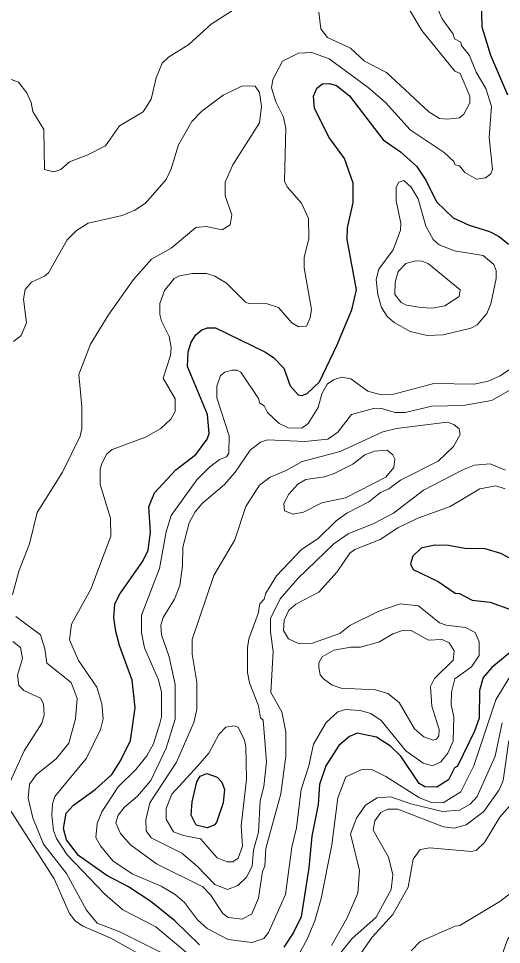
# Model space of a CAD drawing. Extents: x 577 to 602.9, y 7483.8 to 7511.6.
# Drawn here: x 589.93 to 590.931, y 7485.866 to 7487.785 of the extents above; entities that cross this region are included whole.
import ezdxf

# ---------------------------------------------------------------- set-up
doc = ezdxf.new("R2010")
doc.units = 0
doc.header["$LTSCALE"] = 0.032
doc.layers.add('1', color=7, linetype='Continuous', lineweight=25)
doc.layers.add('2', color=7, linetype='Continuous', lineweight=13)

msp = doc.modelspace()

# ---------------------------------------------------------------- linework, layer by layer
at = {"layer": '1'}
for points in [[(590.9445, 7487.6268), (590.9095, 7487.7087), (590.8912, 7487.7676), (590.8896, 7487.8209)], [(590.4801, 7487.0607), (590.4928, 7487.0241), (590.5095, 7487.0058), (590.5175, 7487.0042), (590.5286, 7487.0082), (590.554, 7487.0328), (590.5898, 7487.1076), (590.6208, 7487.1815), (590.6304, 7487.2229), (590.6113, 7487.3278), (590.6121, 7487.3517), (590.624, 7487.4042), (590.624, 7487.4439), (590.6057, 7487.4956), (590.5739, 7487.5386), (590.5437, 7487.599), (590.5413, 7487.6244), (590.5485, 7487.6411), (590.5604, 7487.6499), (590.5739, 7487.6507), (590.589, 7487.6467), (590.6161, 7487.6252), (590.686, 7487.5338), (590.7218, 7487.5091), (590.7552, 7487.4797), (590.7743, 7487.4503), (590.7966, 7487.4058), (590.8308, 7487.3724), (590.8641, 7487.3573), (590.9063, 7487.3438), (590.9262, 7487.3334), (590.9461, 7487.3175)], [(590.3051, 7485.8655), (590.2542, 7485.9156), (590.2042, 7485.9554), (590.158, 7485.9856), (590.1127, 7486.0094), (590.0539, 7486.0508), (590.0292, 7486.0834), (590.0229, 7486.1065), (590.0284, 7486.1383), (590.0435, 7486.155), (590.0889, 7486.1876), (590.123, 7486.2186), (590.1413, 7486.2472), (590.162, 7486.2893), (590.1716, 7486.3569), (590.1652, 7486.4142), (590.1389, 7486.4858), (590.1318, 7486.5152), (590.1278, 7486.5438), (590.1294, 7486.5716), (590.1389, 7486.5915), (590.1875, 7486.6607), (590.1986, 7486.6838), (590.2034, 7486.7211), (590.2002, 7486.7736), (590.2121, 7486.8022), (590.2558, 7486.8499), (590.2972, 7486.8818), (590.321, 7486.9136), (590.325, 7486.9255), (590.3218, 7486.9645), (590.2805, 7487.0646), (590.2813, 7487.0949), (590.2876, 7487.1147), (590.2972, 7487.1299), (590.3099, 7487.1402), (590.3218, 7487.1442), (590.3385, 7487.1442), (590.4403, 7487.0949), (590.4586, 7487.0829), (590.4801, 7487.0607)], [(590.9826, 7486.6488), (590.9301, 7486.6766), (590.8975, 7486.6861), (590.8554, 7486.6869), (590.8212, 7486.6933), (590.7926, 7486.6941), (590.7648, 7486.6877), (590.7473, 7486.671), (590.7425, 7486.6551), (590.7481, 7486.6432), (590.7997, 7486.6186), (590.8355, 7486.5947), (590.8443, 7486.5939), (590.8705, 7486.5796), (590.9079, 7486.5756), (590.95, 7486.5605)], [(590.9508, 7486.473), (590.9111, 7486.4404), (590.8936, 7486.4198), (590.8856, 7486.3927), (590.8848, 7486.3355), (590.8753, 7486.3084), (590.8403, 7486.2361), (590.8339, 7486.2321), (590.8212, 7486.2074), (590.7974, 7486.1923), (590.7727, 7486.1931), (590.7608, 7486.2003), (590.7226, 7486.2567), (590.7011, 7486.2774), (590.6725, 7486.2957), (590.632, 7486.3045), (590.6161, 7486.2973), (590.5938, 7486.279), (590.5668, 7486.2369), (590.554, 7486.1979), (590.5509, 7486.1566), (590.5381, 7486.0906), (590.5318, 7486.0254), (590.5159, 7485.9236), (590.5, 7485.891), (590.4801, 7485.8607)]]:
    msp.add_lwpolyline(points, dxfattribs=at)
msp.add_lwpolyline([(590.2902, 7486.1619), (590.2996, 7486.2035), (590.3067, 7486.2154), (590.3202, 7486.221), (590.3417, 7486.213), (590.3513, 7486.2027), (590.3568, 7486.1876), (590.3544, 7486.1597), (590.3401, 7486.1192), (590.3354, 7486.1136), (590.321, 7486.108), (590.298, 7486.1136), (590.2876, 7486.1343)], close=True, dxfattribs=at)
at = {"layer": '2'}
for points in [[(590.8991, 7487.6404), (590.8785, 7487.6745), (590.8649, 7487.7087), (590.8482, 7487.7294), (590.8467, 7487.7366), (590.8339, 7487.7437), (590.8308, 7487.7533), (590.8085, 7487.7851), (590.791, 7487.8232)], [(590.391, 7487.8129), (590.329, 7487.7739), (590.2829, 7487.7318), (590.2407, 7487.7056), (590.228, 7487.6928), (590.2153, 7487.6626), (590.2049, 7487.6181), (590.1882, 7487.5918), (590.1389, 7487.5632), (590.1103, 7487.5219), (590.0737, 7487.5028), (590.0356, 7487.4885), (590.0173, 7487.4726), (590.003, 7487.4678), (589.9839, 7487.4726), (589.9823, 7487.5553), (589.9592, 7487.5926), (589.9561, 7487.6117), (589.9473, 7487.6316), (589.9298, 7487.6539), (589.9012, 7487.6642)], [(590.7385, 7487.8073), (590.7663, 7487.7604), (590.8347, 7487.6761), (590.8459, 7487.6714), (590.8657, 7487.6244), (590.8657, 7487.6109), (590.853, 7487.5871), (590.8443, 7487.5799), (590.8188, 7487.5767), (590.8029, 7487.5783), (590.7807, 7487.5918), (590.6932, 7487.6738), (590.6471, 7487.6968), (590.6184, 7487.7238), (590.5707, 7487.7461), (590.5564, 7487.7644), (590.5524, 7487.7986)], [(590.3004, 7485.8313), (590.2145, 7485.9029), (590.1461, 7485.9379), (590.1079, 7485.9713), (590.0308, 7486.0524), (590.0085, 7486.0858), (590.0022, 7486.1025), (589.999, 7486.1343), (590.0006, 7486.1581), (590.0054, 7486.1733), (590.0706, 7486.2528), (590.1, 7486.3116), (590.1056, 7486.3339), (590.1024, 7486.3649), (590.092, 7486.3999), (590.0539, 7486.4547), (590.0356, 7486.4977), (590.0396, 7486.5303), (590.0801, 7486.6026), (590.1215, 7486.7124), (590.1207, 7486.7498), (590.0992, 7486.8197), (590.0992, 7486.8515), (590.1024, 7486.8635), (590.1127, 7486.8833), (590.1238, 7486.8921), (590.193, 7486.9175), (590.2248, 7486.9358), (590.2455, 7486.9549), (590.255, 7486.9708), (590.255, 7486.9971), (590.2296, 7487.04), (590.2447, 7487.0869), (590.2463, 7487.1036), (590.2423, 7487.1267), (590.2264, 7487.1585), (590.2232, 7487.172), (590.2232, 7487.1951), (590.2328, 7487.2221), (590.2527, 7487.2467), (590.2638, 7487.2523), (590.2908, 7487.2571), (590.3195, 7487.2571), (590.3369, 7487.2515), (590.3608, 7487.2372), (590.4006, 7487.1974), (590.4093, 7487.1943), (590.4435, 7487.1951), (590.4689, 7487.1863), (590.4968, 7487.1545), (590.5103, 7487.1465), (590.527, 7487.1481), (590.5349, 7487.1648), (590.5373, 7487.1823), (590.5222, 7487.269), (590.5222, 7487.2905), (590.5318, 7487.3294), (590.531, 7487.3708), (590.5167, 7487.4026), (590.4872, 7487.4368), (590.4817, 7487.4487), (590.4841, 7487.5585), (590.4793, 7487.5807), (590.4634, 7487.6125), (590.4546, 7487.6419), (590.457, 7487.6594), (590.4769, 7487.6968), (590.5103, 7487.7135), (590.5381, 7487.7151), (590.5739, 7487.7016), (590.655, 7487.6427), (590.6908, 7487.6117), (590.7417, 7487.5545), (590.8125, 7487.5076), (590.8323, 7487.4893), (590.8355, 7487.4821), (590.8443, 7487.4805), (590.8554, 7487.4662), (590.8793, 7487.4527), (590.8983, 7487.4551), (590.9095, 7487.4638), (590.9127, 7487.4734), (590.9055, 7487.5386), (590.9103, 7487.603), (590.8991, 7487.6404)], [(589.9195, 7487.1163), (589.9354, 7487.1283), (589.9465, 7487.1545), (589.9402, 7487.2038), (589.9433, 7487.2237), (589.9569, 7487.2388), (589.9839, 7487.2515), (589.9918, 7487.2587), (590.0308, 7487.3271), (590.0499, 7487.3461), (590.0745, 7487.3612), (590.1445, 7487.3772), (590.1708, 7487.3883), (590.193, 7487.4026), (590.236, 7487.4519), (590.2455, 7487.4718), (590.2614, 7487.5235), (590.2892, 7487.572), (590.3099, 7487.5934), (590.3544, 7487.6268), (590.3942, 7487.6459), (590.4204, 7487.6451), (590.4292, 7487.6324), (590.434, 7487.603), (590.4292, 7487.5696), (590.3743, 7487.4821), (590.3584, 7487.4463), (590.3584, 7487.4177), (590.3719, 7487.3787), (590.3688, 7487.3581), (590.3521, 7487.3477), (590.3187, 7487.3541), (590.2972, 7487.3525), (590.2463, 7487.3096), (590.2057, 7487.2865), (590.1684, 7487.2444), (590.1167, 7487.1712), (590.0793, 7487.1108), (590.0547, 7487.0479), (590.061, 7486.9812), (590.061, 7486.9358), (590.0578, 7486.9199), (590.0213, 7486.8452), (589.9688, 7486.7617), (589.9529, 7486.6965), (589.9306, 7486.64), (589.9171, 7486.5907)], [(590.5524, 7486.5963), (590.5047, 7486.5716), (590.4904, 7486.5589), (590.4809, 7486.5382), (590.4793, 7486.5168), (590.4896, 7486.5001), (590.5119, 7486.4897), (590.5397, 7486.4905), (590.5962, 7486.511), (590.6167, 7486.5272), (590.6773, 7486.5573), (590.721, 7486.5724), (590.7592, 7486.5685), (590.8029, 7486.5327), (590.8164, 7486.5279), (590.857, 7486.5231), (590.8769, 7486.5128), (590.8848, 7486.4937), (590.8848, 7486.4651), (590.8689, 7486.442), (590.8347, 7486.4166), (590.8276, 7486.3895), (590.8268, 7486.3633), (590.8323, 7486.3379), (590.8308, 7486.2878), (590.8204, 7486.2631), (590.8053, 7486.2448), (590.7886, 7486.2369), (590.7687, 7486.2424), (590.7329, 7486.2679), (590.6821, 7486.3307), (590.6606, 7486.345), (590.6383, 7486.3514), (590.6081, 7486.353), (590.5922, 7486.3482), (590.5675, 7486.3267), (590.5413, 7486.2814), (590.5318, 7486.2369), (590.5159, 7486.1876), (590.5063, 7486.108), (590.4968, 7486.0683), (590.4833, 7485.9697), (590.4483, 7485.891), (590.4387, 7485.879), (590.4133, 7485.8703), (590.3648, 7485.8767), (590.321, 7485.8997), (590.3012, 7485.9172), (590.2741, 7485.953), (590.255, 7485.9697), (590.2256, 7485.9872), (590.1652, 7486.0126), (590.1254, 7486.0397), (590.1, 7486.0707), (590.0904, 7486.0882), (590.0928, 7486.1168), (590.1024, 7486.1414), (590.1366, 7486.1931), (590.1731, 7486.2289), (590.1962, 7486.2575), (590.2097, 7486.2822), (590.2232, 7486.3243), (590.2264, 7486.3379), (590.2264, 7486.3895), (590.2201, 7486.415), (590.1914, 7486.481), (590.1851, 7486.512), (590.1851, 7486.5486), (590.2224, 7486.6456), (590.236, 7486.7219), (590.2463, 7486.7553), (590.2996, 7486.8293), (590.3258, 7486.8555), (590.3465, 7486.8714), (590.3608, 7486.877), (590.3656, 7486.8849), (590.3664, 7486.9207), (590.3409, 7486.9994), (590.3409, 7487.0233), (590.3489, 7487.0456), (590.3576, 7487.0527), (590.3719, 7487.0567), (590.3831, 7487.0567), (590.391, 7487.0527), (590.4276, 7486.9979), (590.43, 7486.9883), (590.4395, 7486.9827), (590.4459, 7486.9692), (590.4705, 7486.9462), (590.4888, 7486.9374), (590.5175, 7486.9366), (590.5302, 7486.9462), (590.5509, 7486.9796), (590.5588, 7487.0074)], [(590.5588, 7487.0074), (590.5699, 7487.0273), (590.5827, 7487.0368), (590.5994, 7487.0424), (590.6192, 7487.0384), (590.6542, 7487.013), (590.6821, 7487.0058), (590.7083, 7487.0066), (590.791, 7487.0289), (590.8745, 7487.0273), (590.9039, 7487.0336), (590.9286, 7487.0448), (590.9524, 7487.0607)], [(590.9779, 7487.032), (590.9103, 7486.9939), (590.8522, 7486.9835), (590.787, 7486.9819), (590.7314, 7486.9692), (590.7107, 7486.9692), (590.6805, 7486.978), (590.6662, 7486.9772), (590.62, 7486.9645), (590.5922, 7486.9279), (590.5715, 7486.9136), (590.5238, 7486.9088), (590.4459, 7486.912), (590.4316, 7486.9072), (590.4101, 7486.8905), (590.3791, 7486.8452), (590.3568, 7486.8197), (590.3107, 7486.78), (590.2964, 7486.7633), (590.2837, 7486.7402), (590.2709, 7486.6901), (590.2702, 7486.6512), (590.2646, 7486.6106), (590.2535, 7486.582), (590.2296, 7486.5438), (590.2248, 7486.5279), (590.2264, 7486.508), (590.2423, 7486.4627), (590.255, 7486.4054), (590.255, 7486.3331), (590.236, 7486.2734), (590.2042, 7486.2059), (590.1763, 7486.174), (590.1493, 7486.151), (590.1366, 7486.1343), (590.1318, 7486.1184), (590.1413, 7486.0961), (590.162, 7486.0731), (590.2161, 7486.0333), (590.3123, 7485.9856), (590.3282, 7485.9689), (590.3536, 7485.9307), (590.3648, 7485.922)], [(590.3648, 7485.922), (590.3934, 7485.9188), (590.4133, 7485.9299), (590.4276, 7485.9625), (590.4355, 7486.0174), (590.4403, 7486.0285), (590.4427, 7486.0651), (590.4737, 7486.1788), (590.4841, 7486.2567), (590.4841, 7486.3068), (590.4761, 7486.3482), (590.453, 7486.3887), (590.4578, 7486.4738), (590.4522, 7486.5144), (590.4522, 7486.5422), (590.4721, 7486.5828), (590.5087, 7486.6249), (590.5835, 7486.6965), (590.6137, 7486.7172), (590.6669, 7486.7386), (590.7075, 7486.7601), (590.7695, 7486.8078), (590.8514, 7486.8499), (590.8753, 7486.8595), (590.9079, 7486.8627), (590.9397, 7486.8492)], [(590.9389, 7486.811), (590.9198, 7486.8166), (590.8864, 7486.811), (590.8252, 7486.7744), (590.7576, 7486.7498), (590.7162, 7486.7299), (590.6797, 7486.706), (590.6272, 7486.6853), (590.6168, 7486.6774), (590.5906, 7486.6384), (590.5524, 7486.5963)], [(589.9243, 7486.5462), (589.9751, 7486.508), (589.9847, 7486.4794), (589.9887, 7486.4492), (590.0388, 7486.4094), (590.0515, 7486.376), (590.0483, 7486.3339)], [(591.0057, 7486.516), (590.9198, 7486.3736), (590.8737, 7486.2369), (590.8467, 7486.1828), (590.8101, 7486.1597), (590.7862, 7486.1605), (590.7616, 7486.1701)], [(589.9115, 7486.2019), (589.9417, 7486.2679), (589.9783, 7486.3251), (589.9831, 7486.3426), (589.9815, 7486.3649), (589.9751, 7486.3768), (589.941, 7486.3927), (589.9306, 7486.4031), (589.9274, 7486.4245), (589.9378, 7486.4587), (589.9338, 7486.4818), (589.9179, 7486.4945)], [(590.0483, 7486.3339), (590.034, 7486.2838), (590.0077, 7486.2512), (589.9672, 7486.2186), (589.9529, 7486.1987), (589.9497, 7486.1693), (589.9592, 7486.1287), (589.9815, 7486.0739), (590.0292, 7486.0134), (590.0706, 7485.9371), (590.0928, 7485.9108), (590.1397, 7485.8926), (590.2272, 7485.8488)], [(590.5787, 7485.8639), (590.6105, 7485.9204), (590.6335, 7485.9729), (590.6367, 7486.0198), (590.6184, 7486.0953), (590.6304, 7486.1279), (590.6495, 7486.155), (590.6733, 7486.1701), (590.7019, 7486.1725), (590.7433, 7486.1581), (590.8093, 7486.1422), (590.8443, 7486.1446), (590.8665, 7486.1574), (590.8808, 7486.1733), (590.9182, 7486.2567), (590.9325, 7486.3259)], [(590.9468, 7486.2893), (590.9349, 7486.2059), (590.9262, 7486.1868), (590.8944, 7486.1422), (590.8578, 7486.1144), (590.8331, 7486.1073), (590.8109, 7486.1104), (590.7162, 7486.147), (590.6956, 7486.147), (590.6813, 7486.1399), (590.6685, 7486.1224), (590.6654, 7486.1033), (590.6972, 7486.0476), (590.7059, 7486.011), (590.7027, 7485.98), (590.6717, 7485.9228), (590.6208, 7485.8782), (590.5954, 7485.8464)], [(590.7616, 7486.1701), (590.6916, 7486.2146), (590.6638, 7486.2281), (590.6415, 7486.2289), (590.6089, 7486.2138), (590.5922, 7486.1701), (590.5795, 7486.0731), (590.5572, 7485.9617), (590.5445, 7485.9156), (590.5286, 7485.8774), (590.5095, 7485.8433)], [(590.9468, 7486.1518), (590.9278, 7486.1303), (590.896, 7486.0778), (590.8793, 7486.0619), (590.8689, 7486.0587), (590.783, 7486.0667), (590.7624, 7486.0635), (590.7481, 7486.0428), (590.7377, 7485.9848), (590.7059, 7485.9283), (590.663, 7485.8814), (590.6351, 7485.8409)], [(590.1795, 7485.8472), (590.1199, 7485.8798), (590.0634, 7485.9045), (590.0475, 7485.9156), (590.0356, 7485.9307), (590.0038, 7486.0023), (589.9115, 7486.1462)], [(590.7441, 7485.8528), (590.7624, 7485.8727), (590.8355, 7485.9045), (590.8451, 7485.9053), (590.9278, 7485.9554), (590.9675, 7485.9856), (590.981, 7485.988), (590.9882, 7485.984), (590.9946, 7485.9721), (590.9946, 7485.9586), (590.9882, 7485.9395), (590.9723, 7485.9116), (590.9445, 7485.8782), (590.9325, 7485.8456)]]:
    msp.add_lwpolyline(points, dxfattribs=at)
for points in [[(590.7091, 7487.1553), (590.7417, 7487.137), (590.7775, 7487.1283), (590.8101, 7487.1299), (590.8681, 7487.1434), (590.8808, 7487.1505), (590.9007, 7487.1744), (590.9095, 7487.1943), (590.9206, 7487.2467), (590.9206, 7487.2634), (590.9158, 7487.2754), (590.8936, 7487.2945), (590.8339, 7487.304), (590.8021, 7487.3167), (590.7894, 7487.3278), (590.7743, 7487.3549), (590.7584, 7487.4121), (590.7441, 7487.436), (590.729, 7487.4495), (590.7186, 7487.4463), (590.7131, 7487.436), (590.7131, 7487.4074), (590.7226, 7487.3612), (590.7218, 7487.3469), (590.7067, 7487.3064), (590.6773, 7487.2658), (590.6717, 7487.2444), (590.6749, 7487.2133), (590.6828, 7487.1863), (590.694, 7487.168)], [(590.7648, 7487.1863), (590.787, 7487.1855), (590.8141, 7487.1903), (590.8435, 7487.2094), (590.8459, 7487.2229), (590.7799, 7487.277), (590.7671, 7487.2825), (590.7528, 7487.2833), (590.7329, 7487.2778), (590.717, 7487.2611), (590.7107, 7487.2388), (590.7099, 7487.2133), (590.7234, 7487.1966), (590.7345, 7487.1911)], [(590.8188, 7486.9486), (590.7139, 7486.9358), (590.6852, 7486.9287), (590.597, 7486.8881), (590.5182, 7486.8674), (590.4849, 7486.8484), (590.4515, 7486.8348), (590.4292, 7486.8181), (590.4014, 7486.7744), (590.3783, 7486.7052), (590.3346, 7486.6313), (590.29, 7486.4985), (590.29, 7486.4683), (590.2996, 7486.4102), (590.2996, 7486.353), (590.2932, 7486.3267), (590.2574, 7486.244), (590.2018, 7486.1597), (590.1938, 7486.1247), (590.1946, 7486.1017), (590.2049, 7486.0874), (590.2686, 7486.0556), (590.3004, 7486.0285), (590.3369, 7485.9904), (590.3632, 7485.98), (590.3847, 7485.9888), (590.4029, 7486.0055), (590.4141, 7486.0285), (590.4173, 7486.0619), (590.4276, 7486.0993), (590.4308, 7486.1637), (590.4387, 7486.1939), (590.4443, 7486.2448), (590.437, 7486.3311), (590.4316, 7486.3363), (590.4276, 7486.3609), (590.4085, 7486.4086), (590.4045, 7486.4301), (590.4045, 7486.481), (590.4077, 7486.5001), (590.4268, 7486.5526), (590.43, 7486.5724), (590.4395, 7486.582), (590.4427, 7486.5947), (590.465, 7486.6305), (590.5159, 7486.6846), (590.5516, 7486.7084), (590.5882, 7486.7442), (590.6105, 7486.7601), (590.6566, 7486.7839), (590.6805, 7486.803), (590.698, 7486.811), (590.7218, 7486.8285), (590.7997, 7486.8682), (590.8315, 7486.8985), (590.8459, 7486.9231), (590.8435, 7486.935), (590.8323, 7486.9438)], [(590.6677, 7486.8889), (590.694, 7486.8905), (590.7059, 7486.881), (590.7099, 7486.873), (590.7083, 7486.8547), (590.6916, 7486.8348), (590.6081, 7486.7919), (590.5588, 7486.7816), (590.5206, 7486.7625), (590.4992, 7486.7585), (590.4817, 7486.7649), (590.4801, 7486.78), (590.4904, 7486.7999), (590.5087, 7486.8205), (590.5254, 7486.8301), (590.5644, 7486.8356), (590.5842, 7486.8428), (590.6232, 7486.8619), (590.6479, 7486.881)], [(590.6192, 7486.4826), (590.5835, 7486.4762), (590.5596, 7486.4627), (590.5524, 7486.45), (590.5524, 7486.4404), (590.5556, 7486.4253), (590.562, 7486.4166), (590.5803, 7486.4039), (590.5986, 7486.3975), (590.6701, 7486.3943), (590.6956, 7486.3864), (590.7194, 7486.3681), (590.7512, 7486.3132), (590.7703, 7486.2965), (590.7894, 7486.2901), (590.7966, 7486.2917), (590.8013, 7486.2989), (590.8021, 7486.3116), (590.787, 7486.3601), (590.7838, 7486.4007), (590.7926, 7486.4174), (590.8308, 7486.4555), (590.8331, 7486.4746), (590.8228, 7486.4913), (590.8085, 7486.4985), (590.7799, 7486.4969), (590.7425, 7486.5176), (590.7258, 7486.5168), (590.7059, 7486.5104), (590.6781, 7486.4937), (590.6391, 7486.4826)], [(590.302, 7486.2369), (590.3242, 7486.2631), (590.3449, 7486.3013), (590.36, 7486.3164), (590.3767, 7486.3196), (590.3855, 7486.3164), (590.3982, 7486.2901), (590.4014, 7486.2766), (590.4029, 7486.209), (590.3918, 7486.112), (590.3942, 7486.0699), (590.3855, 7486.0452), (590.3743, 7486.0373), (590.3624, 7486.0373), (590.3417, 7486.046), (590.3075, 7486.085), (590.2717, 7486.0921), (590.2511, 7486.1001), (590.236, 7486.1263), (590.236, 7486.1478), (590.2479, 7486.178)]]:
    msp.add_lwpolyline(points, close=True, dxfattribs=at)

doc.saveas('drawing.dxf')
